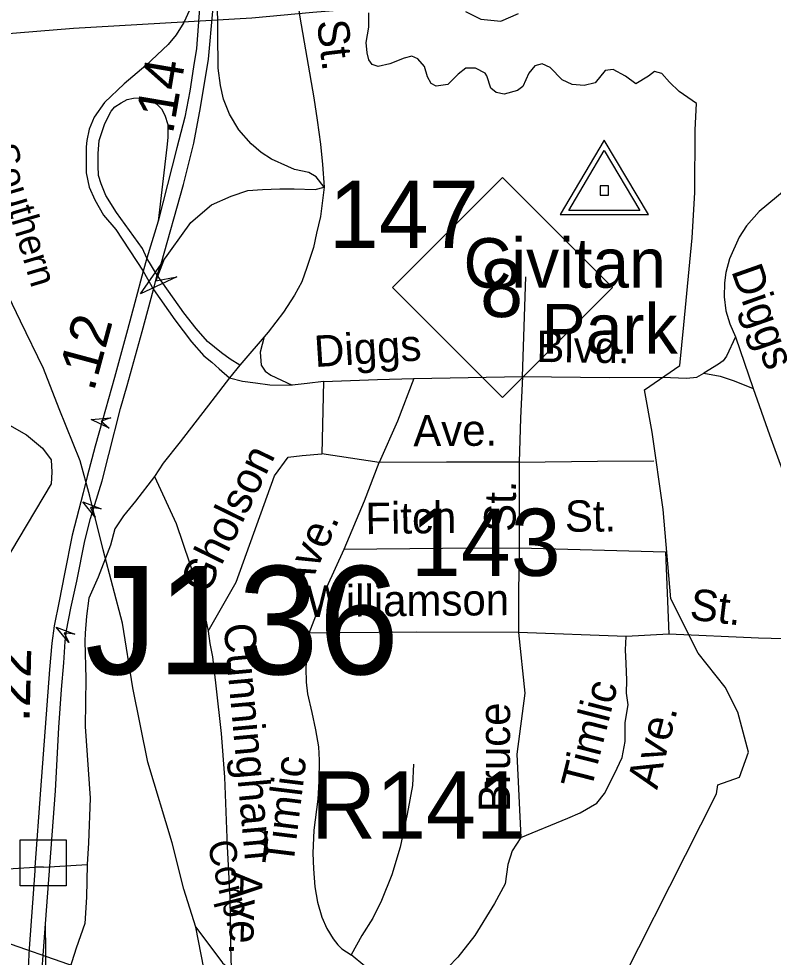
# Model space of a CAD drawing. Extents: x 1547597 to 1699558, y 810033 to 920809.
# Drawn here: x 1636329 to 1638613, y 849529 to 852372 of the extents above; entities that cross this region are included whole.
import ezdxf

# ---------------------------------------------------------------- set-up
doc = ezdxf.new("R2010")
doc.units = 0
for name, color, linetype in [('Exist Boundary Land Use Park Urban  Label', 7, 'Continuous'), ('Exist Hydrographic Creek Single Shore', 7, 'Continuous'), ('Exist Railroad Mainline', 7, 'Continuous'), ('Exist Railroad Mainline Label', 7, 'Continuous'), ('Exist Railroad Siding', 7, 'Continuous'), ('Exist Road Non-System Structure Non-Sys Other CELL', 7, 'Continuous'), ('Exist Road Non-System Structure Non-Sys Other Number Label', 7, 'Continuous'), ('Exist Road Non-System Type 51', 7, 'Continuous'), ('Exist Road Non-System Type 51 Label', 7, 'Continuous'), ('Exist Road Primary Interstate Structure Ovrhead Sign Attributed CELL', 7, 'Continuous'), ('Exist Road Primary NC Shield CELL', 7, 'Continuous'), ('Exist Road Primary NC Shield Number Label', 7, 'Continuous'), ('Exist Road Primary US Divided Attributed', 7, 'Continuous'), ('Exist Road Primary US Ramp 1 Lane  Attributed', 7, 'Continuous'), ('Exist Road Primary US Structure Non-Sys NCDOT Attributed CELL', 7, 'Continuous'), ('Exist Road Primary US Structure RailRoad Attributed CELL', 7, 'Continuous'), ('Exist Road Primary US Structure RailRoad Number Label', 7, 'Continuous'), ('Exist Road Secondary Mileage Hundredths English Label', 7, 'Continuous'), ('Exist Road Secondary Structure Standard Bridge Attributed CELL', 7, 'Continuous'), ('Exist Road Secondary Structure Standard Bridge Number Label', 7, 'Continuous'), ('Exist Survey Geodetic Marker CELL', 7, 'Continuous'), ('Exist Utilities Electrical Transmission Line', 7, 'Continuous')]:
    doc.layers.add(name, color=color, linetype=linetype)

msp = doc.modelspace()

# ---------------------------------------------------------------- linework, layer by layer
at = {"layer": 'Exist Hydrographic Creek Single Shore'}
for points in [[(1638064.9, 849279.6), (1638441.6, 850024.2), (1638445.8, 850051.7), (1638511.2, 850074.9), (1638538.7, 850150.9), (1638506, 850271.2), (1638468, 850347.1), (1638385.7, 850450.5), (1638303.4, 850615.1), (1638280.1, 850885.3), (1638246.4, 851119.5), (1638223.2, 851248.3), (1638330.8, 851322.1), (1638342.4, 851444.5), (1638367.9, 851708.1), (1638376.2, 851845.5), (1638377.2, 852035.4), (1638381.4, 852115.6), (1638328.7, 852151.5), (1638299.7, 852180), (1638276.5, 852206.4), (1638254.3, 852212.7), (1638235.8, 852197.9), (1638197.8, 852174.7), (1638166.2, 852197.9), (1638128.7, 852218), (1638105, 852214.8), (1638073.9, 852177.9), (1638041.1, 852169.4), (1638004.2, 852172.6), (1637974.7, 852187.4), (1637937.7, 852224.3), (1637913.5, 852235.9), (1637891.3, 852229.6), (1637873.4, 852207.4), (1637855.4, 852166.3), (1637839.1, 852154.7), (1637799, 852143.1), (1637774.2, 852148.3), (1637757.8, 852162.1), (1637746.2, 852199), (1637740.9, 852207.4), (1637711.4, 852222.2), (1637682.9, 852222.2), (1637659.7, 852204.3), (1637628, 852172.6), (1637593.2, 852167.3), (1637577.9, 852175.8), (1637566.3, 852195.8), (1637557.9, 852227.5), (1637536.8, 852250.7), (1637518.8, 852259.1), (1637495.6, 852252.8), (1637452.3, 852235.9), (1637417.5, 852227.5), (1637398.5, 852233.8), (1637389, 852247.5), (1637383.8, 852268.6), (1637380.6, 852300.3), (1637389, 852346.7), (1637389, 852390)], [(1637681.3, 852394.2), (1637727.8, 852371), (1637789, 852364.6), (1637841.7, 852387.9)]]:
    msp.add_lwpolyline(points, dxfattribs=at)
at = {"layer": 'Exist Railroad Mainline'}
for points in [[(1636864.9, 849620.4), (1636828.5, 849735.4), (1636793.3, 849876.3), (1636719.8, 850119.8), (1636674, 850345.5), (1636643.2, 850541.6), (1636584.8, 850763.4), (1636543.6, 850926.4), (1636515.1, 851032.8), (1636450.7, 851190.5), (1636404, 851313), (1636334.6, 851455.7), (1636249.7, 851630.7), (1636202.8, 851773.8), (1636185.3, 851872.3), (1636174.5, 851962.5), (1636181.4, 852053.5), (1636192.5, 852147.5), (1636197.7, 852232.2), (1636223.1, 852306.5), (1636276.3, 852447.3)], [(1636897.8, 849454.4), (1636864.9, 849620.4)]]:
    msp.add_lwpolyline(points, dxfattribs=at)
at = {"layer": 'Exist Railroad Siding'}
msp.add_lwpolyline([(1636864.9, 849620.4), (1636946, 849512), (1637023.2, 849445.5)], dxfattribs=at)
at = {"layer": 'Exist Road Non-System Structure Non-Sys Other CELL'}
msp.add_lwpolyline([(1636333.1, 849884.7), (1636472.1, 849884.7), (1636472.1, 849745.6), (1636333.1, 849745.6)], close=True, dxfattribs=at)
at = {"layer": 'Exist Road Non-System Type 51'}
for p, q in [((1637853.7, 851288), (1637864.2, 851589.9)), ((1638499, 851409), (1638552.7, 851252.3)), ((1636998.3, 851322.8), (1636967, 851284.2)), ((1637419.7, 851027.6), (1637246.7, 851054.5)), ((1638168.4, 850500.5), (1637841.6, 850513.3)), ((1638297.1, 850507.6), (1638168.4, 850500.5)), ((1636404.2, 849802.2), (1636377.7, 849801.9))]:
    msp.add_line(p, q, dxfattribs=at)
for points in [[(1637146.1, 852607.8), (1637158.8, 852523.5), (1637180.4, 852377.1), (1637222.6, 852132.5), (1637232.7, 852064.7), (1637242.1, 851992.4), (1637248.4, 851930.9), (1637253.3, 851861.6)], [(1638682.1, 851880.4), (1638570.8, 851788), (1638532.3, 851744.5), (1638510.4, 851710.6), (1638481, 851644.7), (1638470, 851603.5), (1638465.5, 851571.6), (1638465.3, 851529.8), (1638470.2, 851487.5), (1638481.6, 851447.4), (1638499, 851409)], [(1637253.3, 851861.6), (1637242.4, 851772.8), (1637230.5, 851722.8), (1637221.5, 851679.4), (1637200.8, 851618.9), (1637185.5, 851574.8), (1637163.3, 851534.3), (1637130.5, 851483.2), (1637083.9, 851422.7), (1636998.3, 851322.8)], [(1637071.6, 851408.3), (1637060.2, 851361.7), (1637062.7, 851323.1), (1637075.1, 851304.4), (1637092.5, 851292), (1637157.2, 851262.1)], [(1638499, 851409), (1638472.2, 851349.6), (1638461.9, 851335.8), (1638447.9, 851325.8), (1638403.4, 851298.5)], [(1636001.1, 851313.5), (1636243.7, 851173), (1636351.9, 851111.2), (1636400.5, 851071.4), (1636427, 851036), (1636429.2, 850998.5), (1636427, 850963.1), (1636230.5, 850633.9)], [(1636967, 851284.2), (1636913.7, 851214.2), (1636817.9, 851090.8), (1636766, 851025.7), (1636739.4, 850985.9)], [(1636967, 851284.2), (1637006.7, 851274.6), (1637045.3, 851269.6), (1637088.8, 851263.4), (1637157.2, 851262.1)], [(1637252, 851273.7), (1637415.6, 851279.6), (1637525.6, 851281.9)], [(1637525.6, 851281.9), (1637475.7, 851152.7), (1637419.7, 851027.6)], [(1637525.6, 851281.9), (1637689.5, 851285.4), (1637853.7, 851288)], [(1637853.7, 851288), (1637848.4, 851162), (1637844.3, 851028.9)], [(1637853.7, 851288), (1638117.3, 851285.2), (1638278.6, 851286.6), (1638350.7, 851283.8), (1638381.9, 851286.6), (1638403.4, 851298.5)], [(1638403.4, 851298.5), (1638453.2, 851289.7), (1638495.1, 851275.2), (1638552.7, 851252.3)], [(1637252, 851273.7), (1637202.2, 851267.4), (1637157.2, 851262.1)], [(1637252, 851273.7), (1637246.7, 851054.5)], [(1638552.7, 851252.3), (1638602.5, 851111.6), (1638665.7, 850936.6), (1638702.1, 850824), (1638721, 850749.8), (1638728.3, 850715.6)], [(1636902.1, 850517.4), (1636987.2, 850665.7), (1637103.7, 850987.4), (1637144.3, 851043.9), (1637186.7, 851049.2), (1637246.7, 851054.5)], [(1637313.7, 850765.2), (1637376, 850912.2), (1637419.7, 851027.6)], [(1637844.3, 851028.9), (1637623.7, 851028.4), (1637419.7, 851027.6)], [(1637844.3, 851028.9), (1637844.3, 850900), (1637844.2, 850769.9)], [(1637844.3, 851028.9), (1638081.6, 851031.5), (1638251.5, 851032.9)], [(1636739.4, 850985.9), (1636681.9, 850910.6), (1636646.5, 850866.3), (1636619.9, 850826.5), (1636606.7, 850777.7), (1636569.6, 850680.4), (1636541.4, 850617), (1636533.7, 850562.3), (1636530.4, 850510.6), (1636529.1, 850486.6)], [(1636739.4, 850985.9), (1636805.3, 850842.9), (1636845.5, 850724.3), (1636874.1, 850635.8), (1636889.2, 850579.7), (1636902.1, 850517.4), (1636907.5, 850479.5), (1636915.3, 850439.1)], [(1637207.9, 850510.8), (1637262, 850650), (1637313.7, 850765.2)], [(1637313.7, 850765.2), (1637611.8, 850768.7), (1637844.2, 850769.9)], [(1637844.2, 850769.9), (1637841.6, 850633.6), (1637841.6, 850513.3)], [(1637844.2, 850769.9), (1638287.2, 850756.8), (1638297.1, 850507.6)], [(1637207.9, 850510.8), (1637201.1, 850452.9), (1637198.4, 850404.9), (1637198.9, 850362.3), (1637203.2, 850327), (1637216.3, 850270.7), (1637227.4, 850218.6), (1637236.7, 850166.4), (1637238.1, 850126.4), (1637237.1, 850063.1), (1637234.3, 850008.4), (1637222.8, 849914.6), (1637219.8, 849844.6), (1637221, 849796.7), (1637225.1, 849743), (1637233.4, 849696.4), (1637246.9, 849650.9), (1637262.2, 849616), (1637280.6, 849584.8), (1637295, 849566.9), (1637307.4, 849555.2), (1637335, 849536.9)], [(1637841.6, 850513.3), (1637533.8, 850513.8), (1637302, 850511.5), (1637207.9, 850510.8)], [(1637841.6, 850513.3), (1637860.8, 850328.8), (1637836.8, 850144.6), (1637849.6, 849892.3)], [(1636529.1, 850486.6), (1636532.4, 850373.8), (1636530.1, 850227.8), (1636544.6, 850011), (1636539.9, 849875.6), (1636536.1, 849810)], [(1637849.6, 849892.3), (1637991, 849951), (1638028.6, 849967.1), (1638078.8, 849996.2), (1638102.4, 850024.9), (1638133.1, 850084.8), (1638155.9, 850134.6), (1638165.2, 850183.1), (1638165.3, 850240.2), (1638174.2, 850294), (1638169.4, 850329.2), (1638170.2, 850368.2), (1638167.7, 850419.2), (1638166, 850460.4), (1638168.4, 850500.5)], [(1638761.7, 850490.9), (1638569.1, 850496.1), (1638297.1, 850507.6)], [(1636915.3, 850439.1), (1636925.7, 850351.2), (1636941.4, 850206.8), (1636952.3, 850074.7), (1636960.3, 849864.7), (1636967.7, 849710.4), (1636969.8, 849576.5), (1636970.8, 849514.5), (1636977.9, 849473.7), (1636991.5, 849430.2), (1637002.2, 849405.6), (1637020.8, 849375.8), (1637038.5, 849361.4), (1637064.2, 849345.1), (1637113.8, 849326.3), (1637211.3, 849288.9), (1637346.5, 849242.7), (1637467.8, 849199)], [(1637523.8, 850113.9), (1637520.7, 850050), (1637505.3, 849962.2), (1637483.9, 849862.6), (1637458.6, 849779.1), (1637427.4, 849701.5), (1637400.7, 849648), (1637368, 849594.8), (1637335, 849536.9)], [(1637849.6, 849892.3), (1637822.4, 849851.6), (1637809.7, 849809.9), (1637802, 849751.7), (1637769.2, 849692.3), (1637709.8, 849595.3), (1637658.4, 849529.1), (1637599.8, 849468.9), (1637567.5, 849447.3), (1637535.4, 849440), (1637511.4, 849442.2), (1637471.5, 849450.9), (1637431.9, 849467.5), (1637376.5, 849502.2), (1637335, 849536.9)], [(1636261.5, 849795.2), (1636377.7, 849801.9)], [(1636404.2, 849802.2), (1636536.1, 849810)], [(1636536.1, 849810), (1636534.1, 849711), (1636528.9, 849631.3), (1636502.7, 849556.5), (1636475.2, 849471.4), (1636469.2, 849415.9), (1636465.9, 849369), (1636467.2, 849331.5), (1636475.2, 849289.3), (1636492.7, 849229), (1636558.1, 849060.8), (1636564.5, 848989.6), (1636566.5, 848937.3), (1636572.5, 848838.6), (1636568.5, 848739.9), (1636572.5, 848594.9), (1636576.5, 848478.1), (1636578.6, 848381.4), (1636582.6, 848244.5)]]:
    msp.add_lwpolyline(points, dxfattribs=at)
at = {"layer": 'Exist Road Primary Interstate Structure Ovrhead Sign Attributed CELL'}
msp.add_lwpolyline([(1636602.5, 851132.3), (1636548.5, 851157.9), (1636608.1, 851162.8), (1636577.9, 851152.6)], close=True, dxfattribs=at)
at = {"layer": 'Exist Road Primary NC Shield CELL'}
msp.add_lwpolyline([(1637460.7, 851558.2), (1637793.7, 851891.2), (1638126.7, 851558.2), (1637793.7, 851225.2)], close=True, dxfattribs=at)
at = {"layer": 'Exist Road Primary US Divided Attributed'}
for points in [[(1636877.6, 852558.1), (1636877.6, 852417.6), (1636866.7, 852281.8), (1636857.7, 852226.3), (1636846.8, 852152.9), (1636832.2, 852073.5), (1636807.4, 851981.5), (1636751.3, 851758.4)], [(1636759.6, 851630.1), (1636828.1, 851869.5), (1636858.8, 851995.6), (1636879.4, 852103.4), (1636903, 852249.9), (1636930, 852541)], [(1636751.3, 851758.4), (1636717, 851647.1)], [(1636717, 851647.1), (1636705.6, 851607.1)], [(1636748.4, 851595.7), (1636759.6, 851630.1)], [(1636705.6, 851607.1), (1636680.8, 851512.2), (1636657.9, 851429.4), (1636619.2, 851285.4), (1636582, 851156.4), (1636560.6, 851077.1), (1636535.6, 850985.8), (1636523.9, 850936.4)], [(1636736.9, 851552.3), (1636748.4, 851595.7)], [(1636545.9, 850857.8), (1636580.9, 850971.9), (1636601.8, 851052), (1636637, 851191), (1636657.5, 851261.1), (1636702.3, 851424.7), (1636736.9, 851552.3)], [(1636523.9, 850936.4), (1636490.4, 850808.1), (1636467.1, 850691.1), (1636450.7, 850607.6), (1636436.4, 850532.7), (1636428.9, 850480.2), (1636422.2, 850400.8), (1636395.1, 850036.2), (1636377.7, 849801.9)], [(1636409.6, 849630.9), (1636440.2, 850033.3), (1636450.5, 850225.3), (1636458.2, 850340.7), (1636465.7, 850420.6), (1636468.9, 850485.5), (1636473, 850519), (1636486.6, 850586.6), (1636504.6, 850668.6), (1636528.7, 850790.7), (1636545.9, 850857.8)], [(1636377.7, 849801.9), (1636378, 849790.8), (1636360.7, 849556), (1636351.3, 849379.7)], [(1636565.7, 848077.7), (1636537.5, 848119.2), (1636508.1, 848174.8), (1636480.6, 848224.3), (1636449.1, 848292.6), (1636419, 848367), (1636402.2, 848413.2), (1636382.8, 848486.9), (1636374.6, 848544.3), (1636364.7, 848604.8), (1636357.4, 848678.4), (1636354, 848730.7), (1636355.4, 848785.6), (1636355.8, 848880.9), (1636380.1, 849210.2), (1636392.9, 849397.8), (1636409.6, 849630.9)]]:
    msp.add_lwpolyline(points, dxfattribs=at)
at = {"layer": 'Exist Road Primary US Ramp 1 Lane  Attributed'}
for p, q in [((1636748.4, 851595.7), (1636717, 851647.1)), ((1636705.6, 851607.1), (1636736.9, 851552.3))]:
    msp.add_line(p, q, dxfattribs=at)
for points in [[(1636877.6, 852558.1), (1636859.9, 852450.5), (1636845.7, 852398.1), (1636828.6, 852360.5), (1636805.3, 852323.5), (1636780.9, 852293.9), (1636713.6, 852230.8), (1636647.6, 852174.5), (1636588.9, 852118.2), (1636557.1, 852074.2), (1636542.4, 852037.5), (1636535.1, 852003.2), (1636532.6, 851983.6), (1636532.6, 851954.3), (1636532.7, 851905.7), (1636542.4, 851861.6), (1636558.8, 851823.7), (1636585.7, 851777.2), (1636623.1, 851734), (1636705.6, 851607.1)], [(1637253.3, 851861.6), (1637229.7, 851892.7), (1637206.9, 851905.8), (1637163.4, 851915.4), (1637143.2, 851924.2), (1637094.5, 851946.7), (1637062.6, 851967.3), (1637032.7, 851992.9), (1636994.8, 852036), (1636966.7, 852082.5), (1636948.4, 852128.2), (1636939.4, 852170.1), (1636933, 852222.6), (1636930, 852541)], [(1636717, 851647.1), (1636703.7, 851675.8), (1636624.7, 851785), (1636592.5, 851836.3), (1636578.2, 851871.6), (1636570.4, 851897.2), (1636568.9, 851926.1), (1636568.9, 851963.9), (1636571.9, 852003.2), (1636589.5, 852054.6), (1636608.2, 852091.8), (1636620.1, 852104.9), (1636639.3, 852117.7), (1636657.6, 852127.1), (1636676, 852131.2), (1636700.7, 852132.7), (1636728.1, 852125.7), (1636745.7, 852114.1), (1636761, 852098.8), (1636771.5, 852080.4), (1636779.8, 852051.6), (1636779.8, 852012.6), (1636776.8, 851982.9), (1636751.3, 851758.4)], [(1636759.6, 851630.1), (1636850.2, 851754.9), (1636912.8, 851808.1), (1636972.2, 851834.7), (1637022.3, 851851.9), (1637066.5, 851855), (1637119.2, 851856.6), (1637163, 851856.6), (1637226.7, 851854.5), (1637253.3, 851861.6)], [(1636998.3, 851322.8), (1636968.9, 851341.2), (1636942.5, 851359.9), (1636900.8, 851394.7), (1636865.8, 851433.3), (1636829, 851481.2), (1636748.4, 851595.7)], [(1636736.9, 851552.3), (1636801.8, 851460), (1636826.7, 851426.9), (1636851.5, 851393.7), (1636889.7, 851350.5), (1636913.7, 851332), (1636935.7, 851311.8), (1636967, 851284.2)], [(1636582.6, 848244.5), (1636553.6, 848295.3), (1636508.7, 848374.4), (1636461.2, 848460.8), (1636433.7, 848519.7), (1636398.9, 848618.2), (1636378.2, 848776.8), (1636412.3, 849464.1), (1636409.6, 849630.9)]]:
    msp.add_lwpolyline(points, dxfattribs=at)
at = {"layer": 'Exist Road Primary US Structure Non-Sys NCDOT Attributed CELL'}
msp.add_lwpolyline([(1636480.7, 850483.1), (1636442.3, 850528.9), (1636498.4, 850508.4), (1636466.7, 850511.7)], close=True, dxfattribs=at)
at = {"layer": 'Exist Road Primary US Structure RailRoad Attributed CELL'}
msp.add_lwpolyline([(1636559.8, 850862.4), (1636522.4, 850909), (1636578.1, 850887.3), (1636546.5, 850891.3)], close=True, dxfattribs=at)
at = {"layer": 'Exist Road Secondary Structure Standard Bridge Attributed CELL'}
msp.add_lwpolyline([(1636807.6, 851590.7), (1636697.4, 851538.4), (1636766.7, 851638.8), (1636743.9, 851577.9)], close=True, dxfattribs=at)
at = {"layer": 'Exist Survey Geodetic Marker CELL'}
for points in [[(1638235.7, 851778.7), (1638101.7, 852004.7), (1637968.3, 851778.7)], [(1638209.8, 851790.8), (1637994.3, 851790.8), (1638101.7, 851972.9)], [(1638114.1, 851837.4), (1638114.1, 851865.6), (1638089.8, 851865.6), (1638089.8, 851837.4)]]:
    msp.add_lwpolyline(points, close=True, dxfattribs=at)
at = {"layer": 'Exist Utilities Electrical Transmission Line'}
for points in [[(1633974.7, 851126), (1634243.4, 851508.5), (1634349.1, 851647.2), (1634404, 851720.6), (1634604.3, 851590), (1634762.8, 851486), (1634895.7, 851416.2), (1635211.3, 851390), (1635470.9, 851370.7), (1635641.3, 851724.4), (1635846.2, 852125.9), (1635926.3, 852297), (1636494.8, 852343.6), (1637034.7, 852374.5), (1637218.9, 852392.2), (1637603, 852423.2), (1638143.3, 852464.2), (1638397.3, 852488.9), (1638563.5, 852500.9), (1638881.7, 852690.8)], [(1632372.4, 849587.3), (1632610.9, 849634.3), (1632999.3, 849685.2), (1633535.9, 849758.3), (1633976.3, 849816.6), (1634336.7, 849866.1), (1634510.8, 849883.8), (1634929.7, 849822.5), (1635532, 849722.8), (1636040.6, 849636.2), (1636174.2, 849614.5), (1636586.1, 849471)]]:
    msp.add_lwpolyline(points, dxfattribs=at)

# ---------------------------------------------------------------- texts
at = {"layer": 'Exist Boundary Land Use Park Urban  Label'}
for s, p in [('Civitan', (1637675.4, 851557.4)), ('Park', (1637911.7, 851357.9))]:
    msp.add_text(s, height=150, dxfattribs=at).set_placement(p)
at = {"layer": 'Exist Railroad Mainline Label'}
for s, rotation, p in [('Southern', 286.6045, (1636241.3, 851980.2)), ('Corp.', 283.9005, (1636898.8, 849874.1))]:
    msp.add_text(s, height=82.02, rotation=rotation, dxfattribs=at).set_placement(p)
at = {"layer": 'Exist Road Non-System Structure Non-Sys Other Number Label'}
msp.add_text('J136', height=328.08, dxfattribs=at).set_placement((1636529.2, 850386.3))
at = {"layer": 'Exist Road Non-System Type 51 Label'}
for s, rotation, p in [('St.', 276.7182, (1637231.4, 852364.6)), ('Diggs', 289.4818, (1638485.5, 851608.3)), ('Diggs', 3.6515, (1637226.2, 851316.8)), ('Blvd.', 359.2056, (1637895.9, 851332.4)), ('Ave.', 0.5143, (1637523.7, 851076.7)), ('Gholson', 63.8898, (1636899, 850624.6)), ('St.', 89.1045, (1637832.6, 850817.4)), ('Fitch', 0.8979, (1637379.1, 850810.6)), ('St.', 0.4089, (1637983, 850817.9)), ('Ave.', 65.8051, (1637197.1, 850625.5)), ('Williamson', 0.5282, (1637199.8, 850559.9)), ('St.', 353.2101, (1638357.8, 850552.7)), ('Cunningham', 275.2052, (1636948.8, 850537.7)), ('Timlic', 75.6935, (1638061.5, 850032.3)), ('Bruce', 89.9432, (1637816.3, 849968.9)), ('Ave.', 75.6935, (1638261.8, 850034.9)), ('Timlic', 83.0042, (1637159.7, 849804)), ('Ave.', 268.1769, (1636973, 849791))]:
    msp.add_text(s, height=95, rotation=rotation, dxfattribs=at).set_placement(p)
at = {"layer": 'Exist Road Primary NC Shield Number Label'}
msp.add_text('8', height=175, dxfattribs=at).set_placement((1637725.8, 851468.5))
at = {"layer": 'Exist Road Primary US Structure RailRoad Number Label'}
msp.add_text('R141', height=203.41, dxfattribs=at).set_placement((1637214, 849888.7))
at = {"layer": 'Exist Road Secondary Mileage Hundredths English Label'}
for s, rotation, p in [('.14', 80.3886, (1636795.3, 852019.2)), ('.12', 74.9435, (1636556, 851239.9)), ('.22', 88.641, (1636361.6, 850241.4))]:
    msp.add_text(s, height=120, rotation=rotation, dxfattribs=at).set_placement(p)
at = {"layer": 'Exist Road Secondary Structure Standard Bridge Number Label'}
for s, p in [('147', (1637267.9, 851677.9)), ('143', (1637516.1, 850684.5))]:
    msp.add_text(s, height=203.41, dxfattribs=at).set_placement(p)

doc.saveas('drawing.dxf')
